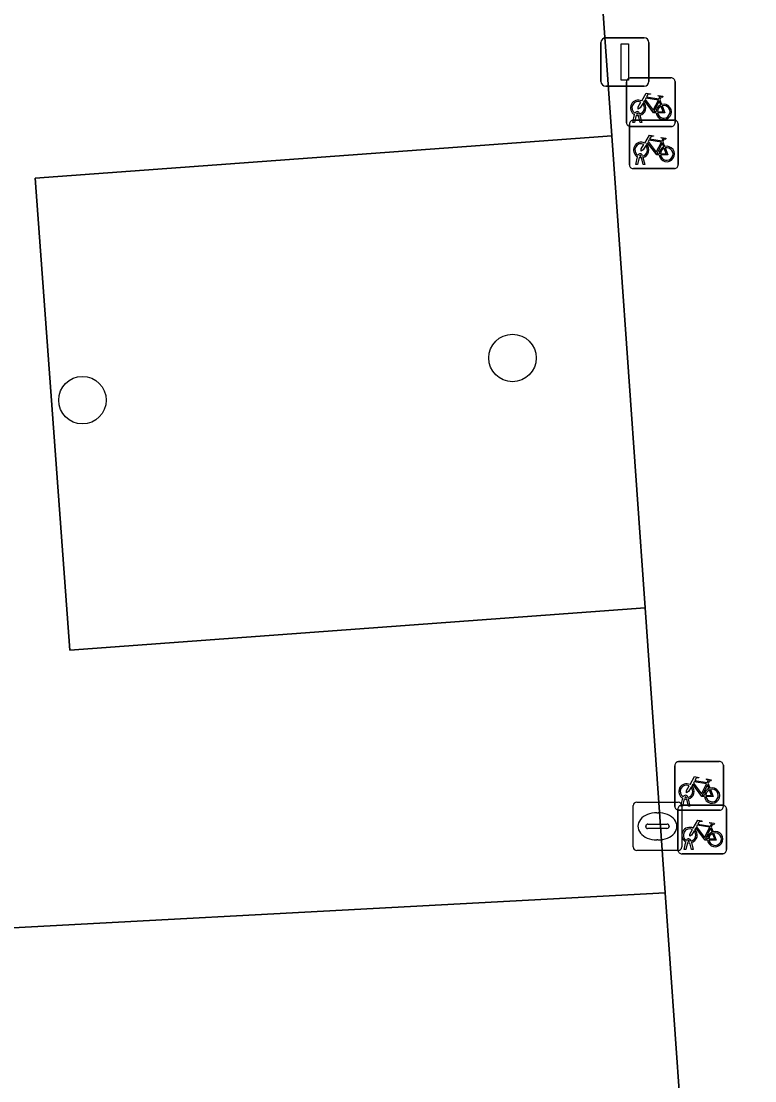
# Model space of a CAD drawing. Extents: x 161248 to 161848, y 384871 to 385383.
# Drawn here: x 161719.05 to 161734.16, y 385065.04 to 385086.87 of the extents above; entities that cross this region are included whole.
import ezdxf

# ---------------------------------------------------------------- set-up
doc = ezdxf.new("R2010")
doc.units = 0
for name, color, linetype in [('IMGEO_Boom', 7, 'Continuous'), ('IMGEO_Fietsenrek', 7, 'Continuous'), ('IMGEO_Kolk', 7, 'Continuous'), ('IMGEO_Lichtmast', 7, 'Continuous'), ('IMGEO_Parkeervlak_open', 7, 'Continuous'), ('IMGEO_Rijbaan_lokaal_open', 7, 'Continuous'), ('IMGEO_Voetpad_open', 7, 'Continuous')]:
    doc.layers.add(name, color=color, linetype=linetype)

msp = doc.modelspace()

# ---------------------------------------------------------------- linework, layer by layer
at = {"layer": 'IMGEO_Boom'}
for centre in [(161729.169, 385079.931), (161720.308, 385079.062)]:
    msp.add_circle(centre, 0.489, dxfattribs=at)
at = {"layer": 'IMGEO_Fietsenrek'}
for p, q in [((161731.593, 385085.7), (161732.434, 385085.7)), ((161732.434, 385085.7), (161731.593, 385085.7)), ((161731.518, 385084.775), (161731.518, 385085.616)), ((161731.518, 385085.616), (161731.518, 385084.775)), ((161732.518, 385085.625), (161732.518, 385084.784)), ((161732.518, 385084.784), (161732.518, 385085.625)), ((161732.205, 385085.249), (161732.241, 385085.154)), ((161731.645, 385084.784), (161731.684, 385084.944)), ((161731.655, 385084.832), (161732.496, 385084.832)), ((161732.496, 385084.832), (161731.655, 385084.832)), ((161731.714, 385084.932), (161731.679, 385084.784)), ((161731.756, 385084.956), (161731.755, 385084.96)), ((161731.797, 385084.784), (161731.763, 385084.926)), ((161731.787, 385084.967), (161731.788, 385084.96)), ((161731.795, 385084.93), (161731.83, 385084.784)), ((161731.58, 385083.907), (161731.58, 385084.748)), ((161731.58, 385084.748), (161731.58, 385083.907)), ((161732.443, 385084.7), (161731.602, 385084.7)), ((161731.602, 385084.7), (161732.443, 385084.7)), ((161731.679, 385084.784), (161731.645, 385084.784)), ((161731.83, 385084.784), (161731.797, 385084.784)), ((161732.58, 385084.757), (161732.58, 385083.916)), ((161732.58, 385083.916), (161732.58, 385084.757)), ((161732.267, 385084.381), (161732.303, 385084.286)), ((161731.707, 385083.916), (161731.746, 385084.076)), ((161731.741, 385083.916), (161731.707, 385083.916)), ((161731.776, 385084.064), (161731.741, 385083.916)), ((161731.818, 385084.088), (161731.817, 385084.092)), ((161731.859, 385083.916), (161731.825, 385084.058)), ((161731.849, 385084.099), (161731.85, 385084.092)), ((161731.857, 385084.062), (161731.892, 385083.916)), ((161731.892, 385083.916), (161731.859, 385083.916)), ((161732.505, 385083.832), (161731.664, 385083.832)), ((161731.664, 385083.832), (161732.505, 385083.832)), ((161732.513, 385070.69), (161732.513, 385071.531)), ((161732.513, 385071.531), (161732.513, 385070.69)), ((161732.588, 385071.615), (161733.429, 385071.615)), ((161733.429, 385071.615), (161732.588, 385071.615)), ((161733.513, 385071.54), (161733.513, 385070.699)), ((161733.513, 385070.699), (161733.513, 385071.54)), ((161733.2, 385071.164), (161733.236, 385071.069)), ((161732.64, 385070.699), (161732.679, 385070.859)), ((161732.709, 385070.847), (161732.674, 385070.699)), ((161732.751, 385070.871), (161732.75, 385070.875)), ((161732.792, 385070.699), (161732.758, 385070.841)), ((161732.782, 385070.882), (161732.783, 385070.875)), ((161732.79, 385070.845), (161732.825, 385070.699)), ((161732.577, 385069.792), (161732.577, 385070.633)), ((161732.577, 385070.633), (161732.577, 385069.792)), ((161733.438, 385070.615), (161732.597, 385070.615)), ((161732.597, 385070.615), (161733.438, 385070.615)), ((161732.674, 385070.699), (161732.64, 385070.699)), ((161732.652, 385070.717), (161733.493, 385070.717)), ((161733.493, 385070.717), (161732.652, 385070.717)), ((161732.825, 385070.699), (161732.792, 385070.699)), ((161733.577, 385070.642), (161733.577, 385069.801)), ((161733.577, 385069.801), (161733.577, 385070.642)), ((161733.264, 385070.266), (161733.3, 385070.171)), ((161732.704, 385069.801), (161732.743, 385069.961)), ((161732.773, 385069.949), (161732.738, 385069.801)), ((161732.815, 385069.973), (161732.814, 385069.977)), ((161732.856, 385069.801), (161732.822, 385069.943)), ((161732.846, 385069.984), (161732.847, 385069.977)), ((161732.854, 385069.947), (161732.889, 385069.801)), ((161732.738, 385069.801), (161732.704, 385069.801)), ((161732.889, 385069.801), (161732.856, 385069.801)), ((161733.502, 385069.717), (161732.661, 385069.717)), ((161732.661, 385069.717), (161733.502, 385069.717))]:
    msp.add_line(p, q, dxfattribs=at)
for points in [[(161731.831, 385085.226), (161731.926, 385085.39), (161732.012, 385085.376), (161732.014, 385085.367), (161731.958, 385085.356), (161731.931, 385085.311), (161732.187, 385085.27)], [(161732.127, 385084.982), (161732.077, 385084.982), (161731.886, 385085.233), (161731.867, 385085.201)], [(161732.174, 385085.245), (161731.917, 385085.286), (161731.9, 385085.257), (161732.067, 385085.037), (161732.174, 385085.245)], [(161732.222, 385085.147), (161732.192, 385085.224), (161732.083, 385085.006), (161732.126, 385085.006)], [(161732.187, 385085.27), (161732.212, 385085.319), (161732.206, 385085.323), (161732.183, 385085.327), (161732.171, 385085.334), (161732.17, 385085.337), (161732.172, 385085.342), (161732.267, 385085.327), (161732.269, 385085.317), (161732.259, 385085.304), (161732.247, 385085.298), (161732.233, 385085.304), (161732.205, 385085.249)], [(161731.852, 385085.174), (161731.8, 385085.084), (161731.76, 385085.059), (161731.761, 385085.106), (161731.816, 385085.2)], [(161732.156, 385085.006), (161732.276, 385085.005), (161732.232, 385085.119)], [(161732.252, 385085.126), (161732.307, 385084.981), (161732.157, 385084.981)], [(161731.893, 385084.358), (161731.988, 385084.522), (161732.074, 385084.508), (161732.076, 385084.499), (161732.02, 385084.488), (161731.993, 385084.443), (161732.249, 385084.402)], [(161732.189, 385084.114), (161732.139, 385084.114), (161731.948, 385084.365), (161731.929, 385084.333)], [(161732.236, 385084.377), (161731.979, 385084.418), (161731.962, 385084.389), (161732.129, 385084.169), (161732.236, 385084.377)], [(161732.284, 385084.279), (161732.254, 385084.356), (161732.145, 385084.138), (161732.188, 385084.138)], [(161732.249, 385084.402), (161732.274, 385084.451), (161732.268, 385084.455), (161732.245, 385084.459), (161732.233, 385084.466), (161732.232, 385084.469), (161732.234, 385084.474), (161732.329, 385084.459), (161732.331, 385084.449), (161732.321, 385084.436), (161732.309, 385084.43), (161732.295, 385084.436), (161732.267, 385084.381)], [(161731.914, 385084.306), (161731.862, 385084.216), (161731.822, 385084.191), (161731.823, 385084.238), (161731.878, 385084.332)], [(161732.218, 385084.138), (161732.338, 385084.137), (161732.294, 385084.251)], [(161732.314, 385084.258), (161732.369, 385084.113), (161732.219, 385084.113)], [(161732.826, 385071.141), (161732.921, 385071.305), (161733.007, 385071.291), (161733.009, 385071.282), (161732.953, 385071.271), (161732.926, 385071.226), (161733.182, 385071.185)], [(161733.182, 385071.185), (161733.207, 385071.234), (161733.201, 385071.238), (161733.178, 385071.242), (161733.166, 385071.249), (161733.165, 385071.252), (161733.167, 385071.257), (161733.262, 385071.242), (161733.264, 385071.232), (161733.254, 385071.219), (161733.242, 385071.213), (161733.228, 385071.219), (161733.2, 385071.164)], [(161732.847, 385071.089), (161732.795, 385070.999), (161732.755, 385070.974), (161732.756, 385071.021), (161732.811, 385071.115)], [(161733.122, 385070.897), (161733.072, 385070.897), (161732.881, 385071.148), (161732.862, 385071.116)], [(161733.169, 385071.16), (161732.912, 385071.201), (161732.895, 385071.172), (161733.062, 385070.952), (161733.169, 385071.16)], [(161733.217, 385071.062), (161733.187, 385071.139), (161733.078, 385070.921), (161733.121, 385070.921)], [(161733.151, 385070.921), (161733.271, 385070.92), (161733.227, 385071.034)], [(161733.247, 385071.041), (161733.302, 385070.896), (161733.152, 385070.896)], [(161732.89, 385070.243), (161732.985, 385070.407), (161733.071, 385070.393), (161733.073, 385070.384), (161733.017, 385070.373), (161732.99, 385070.328), (161733.246, 385070.287)], [(161732.911, 385070.191), (161732.859, 385070.101), (161732.819, 385070.076), (161732.82, 385070.123), (161732.875, 385070.217)], [(161733.186, 385069.999), (161733.136, 385069.999), (161732.945, 385070.25), (161732.926, 385070.218)], [(161733.233, 385070.262), (161732.976, 385070.303), (161732.959, 385070.274), (161733.126, 385070.054), (161733.233, 385070.262)], [(161733.281, 385070.164), (161733.251, 385070.241), (161733.142, 385070.023), (161733.185, 385070.023)], [(161733.246, 385070.287), (161733.271, 385070.336), (161733.265, 385070.34), (161733.242, 385070.344), (161733.23, 385070.351), (161733.229, 385070.354), (161733.231, 385070.359), (161733.326, 385070.344), (161733.328, 385070.334), (161733.318, 385070.321), (161733.306, 385070.315), (161733.292, 385070.321), (161733.264, 385070.266)], [(161733.215, 385070.023), (161733.335, 385070.022), (161733.291, 385070.136)], [(161733.311, 385070.143), (161733.366, 385069.998), (161733.216, 385069.998)]]:
    msp.add_lwpolyline(points, dxfattribs=at)
for centre, radius, start, end in [((161731.596, 385085.622), 0.0779, 92.4484, 184.2845), ((161731.596, 385085.622), 0.0779, 92.4484, 184.2845), ((161732.44, 385085.622), 0.0779, 2.4484, 94.2845), ((161732.44, 385085.622), 0.0779, 2.4484, 94.2845), ((161731.758, 385085.085), 0.159, 62.6766, 242.1369), ((161731.758, 385085.085), 0.129, 63.3192, 238.903), ((161731.738, 385084.956), 0.0499, 12.8025, 158.6934), ((161731.758, 385085.085), 0.129, 283.6043, 43.4302), ((161731.758, 385085.085), 0.159, 283.5766, 46.6042), ((161732.285, 385085.001), 0.159, 113.3408, 178.3217), ((161732.285, 385085.001), 0.159, 187.0065, 105.7708), ((161732.285, 385085.001), 0.129, 113.923, 177.9556), ((161732.285, 385085.001), 0.129, 188.6715, 104.5883), ((161731.658, 385084.754), 0.0779, 92.4484, 184.2845), ((161731.658, 385084.754), 0.0779, 92.4484, 184.2845), ((161731.758, 385085.085), 0.159, 253.9967, 271.7867), ((161731.738, 385084.956), 0.0174, 12.8025, 163.4502), ((161731.758, 385085.085), 0.129, 253.415, 269.0204), ((161732.502, 385084.754), 0.0779, 2.4484, 94.2845), ((161732.502, 385084.754), 0.0779, 2.4484, 94.2845), ((161731.596, 385084.778), 0.0779, 182.4484, 274.2845), ((161731.596, 385084.778), 0.0779, 182.4484, 274.2845), ((161732.44, 385084.778), 0.0779, 272.4484, 4.2845), ((161732.44, 385084.778), 0.0779, 272.4484, 4.2845), ((161731.82, 385084.217), 0.159, 62.6766, 242.1369), ((161731.82, 385084.217), 0.129, 63.3192, 238.903), ((161731.8, 385084.088), 0.0499, 12.8025, 158.6934), ((161731.82, 385084.217), 0.129, 283.6043, 43.4302), ((161731.82, 385084.217), 0.159, 283.5766, 46.6042), ((161732.347, 385084.133), 0.159, 113.3408, 178.3217), ((161732.347, 385084.133), 0.159, 187.0065, 105.7708), ((161732.347, 385084.133), 0.129, 113.923, 177.9556), ((161732.347, 385084.133), 0.129, 188.6715, 104.5883), ((161731.82, 385084.217), 0.159, 253.9967, 271.7867), ((161731.8, 385084.088), 0.0174, 12.8025, 163.4502), ((161731.82, 385084.217), 0.129, 253.415, 269.0204), ((161732.502, 385083.91), 0.0779, 272.4484, 4.2845), ((161732.502, 385083.91), 0.0779, 272.4484, 4.2845), ((161731.658, 385083.91), 0.0779, 182.4484, 274.2845), ((161731.658, 385083.91), 0.0779, 182.4484, 274.2845), ((161732.591, 385071.537), 0.0779, 92.4484, 184.2845), ((161732.591, 385071.537), 0.0779, 92.4484, 184.2845), ((161733.435, 385071.537), 0.0779, 2.4484, 94.2845), ((161733.435, 385071.537), 0.0779, 2.4484, 94.2845), ((161732.753, 385071), 0.159, 62.6766, 242.1369), ((161732.753, 385071), 0.129, 63.3192, 238.903), ((161732.753, 385071), 0.129, 283.6043, 43.4302), ((161732.753, 385071), 0.159, 283.5766, 46.6042), ((161733.28, 385070.916), 0.159, 113.3408, 178.3217), ((161733.28, 385070.916), 0.159, 187.0065, 105.7708), ((161733.28, 385070.916), 0.129, 113.923, 177.9556), ((161733.28, 385070.916), 0.129, 188.6715, 104.5883), ((161732.733, 385070.871), 0.0499, 12.8025, 158.6934), ((161732.753, 385071), 0.159, 253.9967, 271.7867), ((161732.733, 385070.871), 0.0174, 12.8025, 163.4502), ((161732.753, 385071), 0.129, 253.415, 269.0204), ((161732.591, 385070.693), 0.0779, 182.4484, 274.2845), ((161732.591, 385070.693), 0.0779, 182.4484, 274.2845), ((161732.655, 385070.639), 0.0779, 92.4484, 184.2845), ((161732.655, 385070.639), 0.0779, 92.4484, 184.2845), ((161733.435, 385070.693), 0.0779, 272.4484, 4.2845), ((161733.435, 385070.693), 0.0779, 272.4484, 4.2845), ((161733.499, 385070.639), 0.0779, 2.4484, 94.2845), ((161733.499, 385070.639), 0.0779, 2.4484, 94.2845), ((161732.817, 385070.102), 0.159, 62.6766, 242.1369), ((161732.817, 385070.102), 0.129, 63.3192, 238.903), ((161732.817, 385070.102), 0.129, 283.6043, 43.4302), ((161732.817, 385070.102), 0.159, 283.5766, 46.6042), ((161733.344, 385070.018), 0.159, 113.3408, 178.3217), ((161733.344, 385070.018), 0.159, 187.0065, 105.7708), ((161732.797, 385069.973), 0.0499, 12.8025, 158.6934), ((161732.817, 385070.102), 0.159, 253.9967, 271.7867), ((161732.797, 385069.973), 0.0174, 12.8025, 163.4502), ((161732.817, 385070.102), 0.129, 253.415, 269.0204), ((161733.344, 385070.018), 0.129, 113.923, 177.9556), ((161733.344, 385070.018), 0.129, 188.6715, 104.5883), ((161732.655, 385069.795), 0.0779, 182.4484, 274.2845), ((161732.655, 385069.795), 0.0779, 182.4484, 274.2845), ((161733.499, 385069.795), 0.0779, 272.4484, 4.2845), ((161733.499, 385069.795), 0.0779, 272.4484, 4.2845)]:
    msp.add_arc(centre, radius, start, end, dxfattribs=at)
at = {"layer": 'IMGEO_Kolk'}
for p, q in [((161731.654, 385069.856), (161731.654, 385070.708)), ((161731.729, 385070.782), (161732.581, 385070.782)), ((161732.655, 385070.708), (161732.655, 385069.856)), ((161732.142, 385070.562), (161732.167, 385070.562)), ((161731.913, 385070.276), (161731.913, 385070.288)), ((161732.351, 385070.239), (161731.953, 385070.239)), ((161731.956, 385070.325), (161732.354, 385070.325)), ((161732.397, 385070.288), (161732.397, 385070.276)), ((161732.165, 385070.002), (161732.14, 385070.002)), ((161732.581, 385069.782), (161731.729, 385069.782))]:
    msp.add_line(p, q, dxfattribs=at)
for points in [[(161731.654, 385069.856), (161731.654, 385070.708)], [(161731.729, 385070.782), (161732.581, 385070.782)], [(161732.655, 385070.708), (161732.655, 385069.856)], [(161732.581, 385069.782), (161731.729, 385069.782)]]:
    msp.add_lwpolyline(points, dxfattribs=at)
for centre, radius, start, end in [((161731.731, 385070.706), 0.0765, 91.552, 178.448), ((161731.731, 385070.706), 0.0765, 91.552, 178.448), ((161732.579, 385070.706), 0.0765, 1.552, 88.448), ((161732.579, 385070.706), 0.0765, 1.552, 88.448), ((161731.953, 385070.285), 0.0403, 85.8775, 175.7526), ((161731.95, 385070.275), 0.0366, 178.938, 274.7102), ((161732.354, 385070.282), 0.043, 264.8664, 352.4533), ((161732.358, 385070.287), 0.0386, 1.7309, 96.639), ((161731.731, 385069.858), 0.0765, 181.552, 268.448), ((161731.731, 385069.858), 0.0765, 181.552, 268.448), ((161732.579, 385069.858), 0.0765, 271.552, 358.448), ((161732.579, 385069.858), 0.0765, 271.552, 358.448)]:
    msp.add_arc(centre, radius, start, end, dxfattribs=at)
for centre, major_axis, ratio, start_param, end_param in [((161732.141, 385070.282), (-0.387, 0.002), 0.722429, 4.712389, 7.853982), ((161732.166, 385070.282), (-0.39, 0.002), 0.717154, 1.570796, 4.712389)]:
    msp.add_ellipse(centre, major_axis=major_axis, ratio=ratio, start_param=start_param, end_param=end_param, dxfattribs=at)
at = {"layer": 'IMGEO_Lichtmast'}
for p, q in [((161730.991, 385085.629), (161730.991, 385086.429)), ((161730.991, 385086.429), (161730.991, 385085.629)), ((161731.091, 385086.529), (161731.881, 385086.529)), ((161731.881, 385086.529), (161731.091, 385086.529)), ((161731.981, 385086.429), (161731.981, 385085.629)), ((161731.981, 385085.629), (161731.981, 385086.429)), ((161731.881, 385085.529), (161731.091, 385085.529)), ((161731.091, 385085.529), (161731.881, 385085.529))]:
    msp.add_line(p, q, dxfattribs=at)
msp.add_lwpolyline([(161731.411, 385086.404), (161731.561, 385086.404), (161731.561, 385085.654), (161731.411, 385085.654), (161731.411, 385086.404)], dxfattribs=at)
for centre, start, end in [((161731.091, 385086.429), 90, 180), ((161731.091, 385086.429), 90, 180), ((161731.881, 385086.429), 0, 90), ((161731.881, 385086.429), 360, 90), ((161731.091, 385085.629), 180, 270), ((161731.091, 385085.629), 180, 270), ((161731.881, 385085.629), 270, 0), ((161731.881, 385085.629), 270, 0)]:
    msp.add_arc(centre, 0.1, start, end, dxfattribs=at)
at = {"layer": 'IMGEO_Parkeervlak_open'}
for points in [[(161731.214, 385084.509), (161719.336, 385083.638), (161720.049, 385073.912), (161731.901, 385074.781)], [(161732.316, 385068.912), (161713.621, 385067.908), (161711.46, 385057.779), (161733.036, 385058.72)]]:
    msp.add_lwpolyline(points, close=True, dxfattribs=at)
at = {"layer": 'IMGEO_Rijbaan_lokaal_open'}
msp.add_lwpolyline([(161724.372, 385108.099), (161723.047, 385104.286), (161718.737, 385091.888), (161713.621, 385067.908), (161732.316, 385068.912), (161731.901, 385074.781), (161720.049, 385073.912), (161719.336, 385083.638), (161731.214, 385084.509), (161730.886, 385089.156), (161720.907, 385088.424), (161720.448, 385094.687), (161730.444, 385095.419), (161730.273, 385097.834)], dxfattribs=at)
at = {"layer": 'IMGEO_Voetpad_open'}
msp.add_lwpolyline([(161730.273, 385097.834), (161730.444, 385095.419), (161730.886, 385089.156), (161731.214, 385084.509), (161731.901, 385074.781), (161732.316, 385068.912), (161733.036, 385058.72), (161733.497, 385052.19), (161734.161, 385042.799)], dxfattribs=at)

doc.saveas('drawing.dxf')
